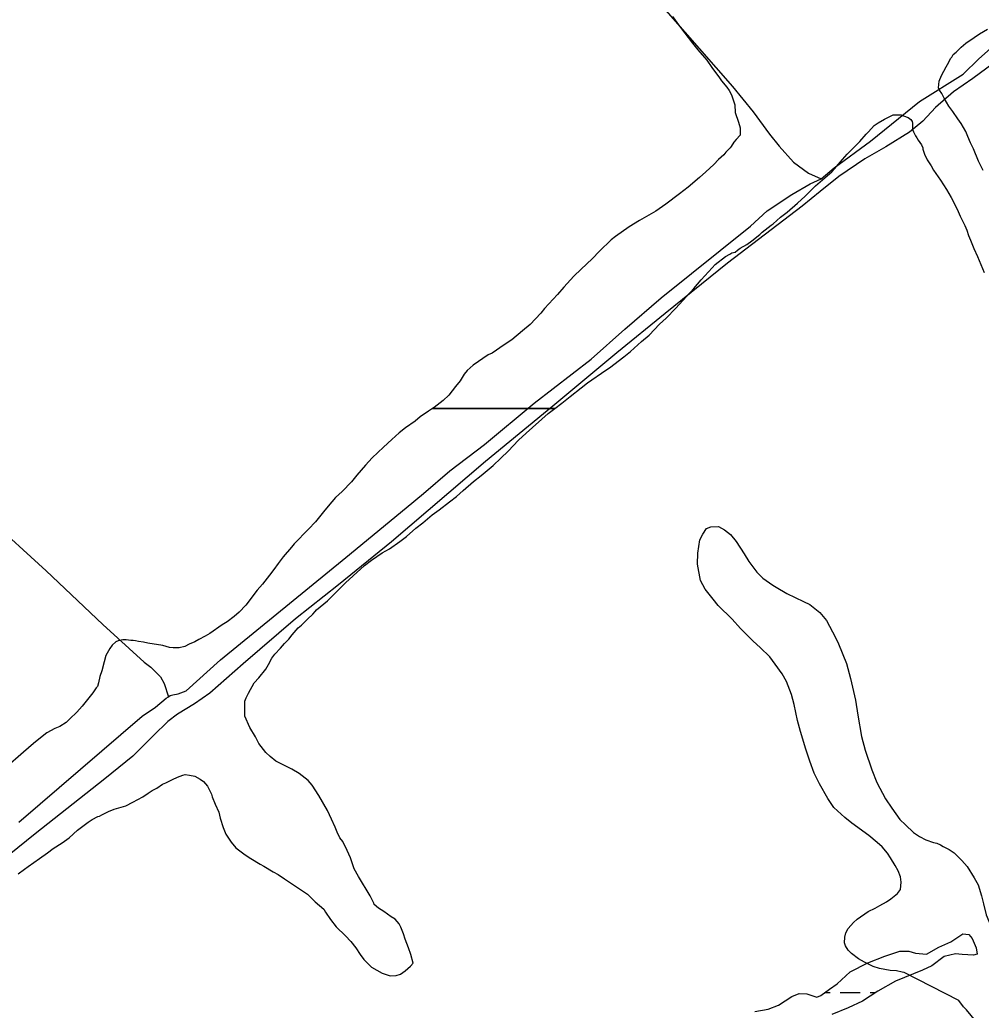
# Model space of a CAD drawing. Extents: x 3324104 to 3361979, y 612876 to 638273.
# Drawn here: x 3345889 to 3347424, y 622179 to 623761 of the extents above; entities that cross this region are included whole.
import ezdxf

# ---------------------------------------------------------------- set-up
doc = ezdxf.new("R2010")
doc.units = 0
for name, color, linetype in [('V-SITE-VEGE', 7, 'Continuous'), ('V-TOPO-SHOR', 7, 'Continuous'), ('V-WETL-SWMP', 7, 'Continuous')]:
    doc.layers.add(name, color=color, linetype=linetype)

msp = doc.modelspace()

# ---------------------------------------------------------------- linework, layer by layer
at = {"layer": 'V-SITE-VEGE'}
for p, q in [((3346528.6, 623126.6), (3346520.5, 623120.2)), ((3346541.5, 623135.8), (3346528.6, 623126.6)), ((3346548.3, 623140.2), (3346541.5, 623135.8)), ((3346743.2, 623140.2), (3346548.3, 623140.2)), ((3346697.9, 623100.9), (3346732.9, 623132.1)), ((3346732.9, 623132.1), (3346743.2, 623140.2)), ((3346520.5, 623120.2), (3346505, 623109.4)), ((3346494.7, 623101.3), (3346482.9, 623090.6)), ((3346505, 623109.4), (3346494.7, 623101.3)), ((3346685.6, 623089.6), (3346697.9, 623100.9)), ((3346482.9, 623090.6), (3346470, 623078.2)), ((3346668.9, 623071.9), (3346685.6, 623089.6)), ((3346470, 623078.2), (3346451.8, 623061.5)), ((3346657.1, 623060.6), (3346668.9, 623071.9)), ((3346441, 623049.7), (3346427.1, 623033.6)), ((3346451.8, 623061.5), (3346441, 623049.7)), ((3346626, 623033.1), (3346644.8, 623049.3)), ((3346644.8, 623049.3), (3346657.1, 623060.6)), ((3346427.1, 623033.6), (3346418.5, 623022.8)), ((3346613.6, 623023.5), (3346626, 623033.1)), ((3346418.5, 623022.8), (3346404, 623007.7)), ((3346596.9, 623008.9), (3346613.6, 623023.5)), ((3346404, 623007.7), (3346393.2, 622998.1)), ((3346575.4, 622991.2), (3346586.2, 622999.8)), ((3346586.2, 622999.8), (3346596.9, 623008.9)), ((3346381.4, 622984.1), (3346373.9, 622974.9)), ((3346393.2, 622998.1), (3346381.4, 622984.1)), ((3346558.8, 622978.3), (3346575.4, 622991.2)), ((3346373.9, 622974.9), (3346361, 622958.8)), ((3346532.5, 622957.3), (3346547.5, 622970.2)), ((3346547.5, 622970.2), (3346558.8, 622978.3)), ((3346361, 622958.8), (3346350.2, 622947.5)), ((3346521.7, 622948.7), (3346532.5, 622957.3)), ((3346350.2, 622947.5), (3346327.1, 622923.8)), ((3346506.7, 622935.8), (3346521.7, 622948.7)), ((3346327.1, 622923.8), (3346322.8, 622918.5)), ((3346479.3, 622915.9), (3346495.9, 622927.7)), ((3346495.9, 622927.7), (3346506.7, 622935.8)), ((3346322.8, 622918.5), (3346309.4, 622902.9)), ((3346450.8, 622897.6), (3346467.4, 622909.4)), ((3346467.4, 622909.4), (3346479.3, 622915.9)), ((3346301.4, 622892.6), (3346294.9, 622883)), ((3346309.4, 622902.9), (3346301.4, 622892.6)), ((3346421.2, 622872.8), (3346439.5, 622889)), ((3346439.5, 622889), (3346450.8, 622897.6)), ((3346287.9, 622873.8), (3346276.6, 622859.3)), ((3346294.9, 622883), (3346287.9, 622873.8)), ((3346408.9, 622861.5), (3346421.2, 622872.8)), ((3346276.6, 622859.3), (3346268.1, 622849.6)), ((3346391.7, 622843.8), (3346408.9, 622861.5)), ((3346268.1, 622849.6), (3346249.8, 622826)), ((3346380.4, 622833), (3346391.7, 622843.8)), ((3346249.8, 622826), (3346239, 622814.7)), ((3346362.7, 622818.5), (3346380.4, 622833)), ((3346239, 622814.7), (3346231.5, 622807.7)), ((3346348.2, 622803.4), (3346356.8, 622811.5)), ((3346356.8, 622811.5), (3346360.5, 622815.8)), ((3346360.5, 622815.8), (3346362.7, 622818.5)), ((3346212.2, 622794.2), (3346192.3, 622780.8)), ((3346220.2, 622799.1), (3346212.2, 622794.2)), ((3346231.5, 622807.7), (3346220.2, 622799.1)), ((3346333.7, 622789.4), (3346339, 622793.8)), ((3346339, 622793.8), (3346344.4, 622799.1)), ((3346344.4, 622799.1), (3346348.2, 622803.4)), ((3346192.3, 622780.8), (3346184.8, 622776.5)), ((3346318.6, 622771.7), (3346324, 622778.7)), ((3346324, 622778.7), (3346333.7, 622789.4)), ((3346042.3, 622767.2), (3346036.4, 622761.8)), ((3346046.1, 622768.8), (3346042.3, 622767.2)), ((3346053.6, 622770.5), (3346046.1, 622768.8)), ((3346059, 622770.5), (3346053.6, 622770.5)), ((3346066, 622769.4), (3346059, 622770.5)), ((3346069.7, 622769.4), (3346066, 622769.4)), ((3346073.5, 622768.9), (3346069.7, 622769.4)), ((3346078.3, 622767.8), (3346073.5, 622768.9)), ((3346086.4, 622766.7), (3346078.3, 622767.8)), ((3346093.4, 622765.1), (3346086.4, 622766.7)), ((3346117.1, 622761.4), (3346093.4, 622765.1)), ((3346159.5, 622763.5), (3346152.5, 622759.8)), ((3346168.7, 622767.3), (3346159.5, 622763.5)), ((3346174.6, 622771.1), (3346168.7, 622767.3)), ((3346184.8, 622776.5), (3346174.6, 622771.1)), ((3346305.2, 622757.2), (3346311.6, 622764.7)), ((3346311.6, 622764.7), (3346318.6, 622771.7)), ((3346032.7, 622756.5), (3346026.2, 622745.2)), ((3346036.4, 622761.8), (3346032.7, 622756.5)), ((3346127.8, 622758.1), (3346117.1, 622761.4)), ((3346133.7, 622757.6), (3346127.8, 622758.1)), ((3346143.4, 622757.6), (3346133.7, 622757.6)), ((3346152.5, 622759.8), (3346143.4, 622757.6)), ((3346291.2, 622741), (3346296.1, 622747.5)), ((3346296.1, 622747.5), (3346305.2, 622757.2)), ((3346023.5, 622735.5), (3346019.8, 622721)), ((3346026.2, 622745.2), (3346023.5, 622735.5)), ((3346281.6, 622723.8), (3346285.9, 622730.8)), ((3346285.9, 622730.8), (3346291.2, 622741)), ((3346019.8, 622721), (3346016.6, 622711.8)), ((3346270.8, 622709.8), (3346281.6, 622723.8)), ((3346014.4, 622701.6), (3346012.8, 622695.7)), ((3346016.6, 622711.8), (3346014.4, 622701.6)), ((3346254.2, 622685.1), (3346263.3, 622701.8)), ((3346263.3, 622701.8), (3346270.8, 622709.8)), ((3346005.3, 622686), (3345988.6, 622664.5)), ((3346010.7, 622693.6), (3346005.3, 622686)), ((3346012.8, 622695.7), (3346010.7, 622693.6)), ((3346250.4, 622677.6), (3346254.2, 622685.1)), ((3346248.3, 622672.7), (3346250.4, 622677.6)), ((3346248.3, 622648.6), (3346248.3, 622672.7)), ((3345980, 622654.8), (3345968.8, 622644.1)), ((3345988.6, 622664.5), (3345980, 622654.8)), ((3345962.8, 622638.2), (3345952.6, 622631.7)), ((3345968.8, 622644.1), (3345962.8, 622638.2)), ((3346256.4, 622630.3), (3346248.3, 622648.6)), ((3345932.2, 622622), (3345914, 622607.5)), ((3345945.1, 622629), (3345932.2, 622622)), ((3345952.6, 622631.7), (3345945.1, 622629)), ((3346265.5, 622615.2), (3346256.4, 622630.3)), ((3345914, 622607.5), (3345907, 622601.6)), ((3346270.9, 622605), (3346265.5, 622615.2)), ((3346281.7, 622590.5), (3346270.9, 622605)), ((3345907, 622601.6), (3345845.7, 622548.3)), ((3346288.6, 622584.1), (3346281.7, 622590.5)), ((3346297.8, 622576.6), (3346288.6, 622584.1)), ((3346323.6, 622563.7), (3346297.8, 622576.6)), ((3346334.9, 622556.7), (3346323.6, 622563.7)), ((3346349.4, 622545.4), (3346334.9, 622556.7)), ((3346116.7, 622539.9), (3346122, 622542)), ((3346122, 622542), (3346132.8, 622547.4)), ((3346132.8, 622547.4), (3346140.8, 622551.2)), ((3346140.8, 622551.2), (3346149.4, 622554.4)), ((3346149.4, 622554.4), (3346153.2, 622555)), ((3346153.2, 622555), (3346160.2, 622554.4)), ((3346160.2, 622554.4), (3346168.3, 622552.8)), ((3346168.3, 622552.8), (3346176.9, 622548)), ((3346176.9, 622548), (3346182.2, 622544.2)), ((3346182.2, 622544.2), (3346188.7, 622536.7)), ((3346355.9, 622538.4), (3346349.4, 622545.4)), ((3346085.5, 622519.4), (3346094.1, 622525.4)), ((3346094.1, 622525.4), (3346100.5, 622529.7)), ((3346100.5, 622529.7), (3346107.5, 622533.4)), ((3346107.5, 622533.4), (3346116.7, 622539.9)), ((3346188.7, 622536.7), (3346195.1, 622523.8)), ((3346366.6, 622521.8), (3346355.9, 622538.4)), ((3346058.1, 622505.4), (3346069.4, 622510.8)), ((3346069.4, 622510.8), (3346085.5, 622519.4)), ((3346195.1, 622523.8), (3346196.2, 622519.5)), ((3346196.2, 622519.5), (3346201.1, 622507.7)), ((3346380.6, 622497.6), (3346366.6, 622521.8)), ((3346019.9, 622490.9), (3346030.7, 622496.3)), ((3346030.7, 622496.3), (3346039.8, 622500.1)), ((3346039.8, 622500.1), (3346058.1, 622505.4)), ((3346201.1, 622507.7), (3346207, 622494.8)), ((3346207, 622494.8), (3346209.1, 622485.6)), ((3346386.5, 622484.1), (3346380.6, 622497.6)), ((3345981.2, 622466.2), (3345997.9, 622479.1)), ((3345997.9, 622479.1), (3346004.3, 622483.4)), ((3346004.3, 622483.4), (3346013.5, 622488.2)), ((3346013.5, 622488.2), (3346016.2, 622488.8)), ((3346016.2, 622488.8), (3346019.9, 622490.9)), ((3346209.1, 622485.6), (3346213.5, 622470.6)), ((3346392.5, 622471.3), (3346386.5, 622484.1)), ((3345967.8, 622453.8), (3345981.2, 622466.2)), ((3346213.5, 622470.6), (3346217.8, 622459.9)), ((3346395.7, 622463.2), (3346392.5, 622471.3)), ((3346400, 622454.1), (3346395.7, 622463.2)), ((3345942, 622437.1), (3345956.5, 622446.2)), ((3345956.5, 622446.2), (3345967.8, 622453.8)), ((3346217.8, 622459.9), (3346226.4, 622447)), ((3346226.4, 622447), (3346233.9, 622437.8)), ((3346404.8, 622448.1), (3346400, 622454.1)), ((3346411.8, 622433.6), (3346404.8, 622448.1)), ((3345920.5, 622421), (3345932.9, 622430.1)), ((3345932.9, 622430.1), (3345942, 622437.1)), ((3346233.9, 622437.8), (3346249, 622427.1)), ((3346417.2, 622421.8), (3346411.8, 622433.6)), ((3345902.3, 622408), (3345920.5, 622421)), ((3346249, 622427.1), (3346258.1, 622421.2)), ((3346258.1, 622421.2), (3346272.6, 622412)), ((3346423.1, 622404.6), (3346417.2, 622421.8)), ((3345886.1, 622396.7), (3345896.3, 622403.7)), ((3345896.3, 622403.7), (3345902.3, 622408)), ((3346272.6, 622412), (3346278.5, 622408.8)), ((3346278.5, 622408.8), (3346293.6, 622399.7)), ((3346293.6, 622399.7), (3346301.7, 622395.4)), ((3346430.1, 622392.3), (3346423.1, 622404.6)), ((3346301.7, 622395.4), (3346311.9, 622388.4)), ((3346311.9, 622388.4), (3346348.5, 622364.2)), ((3346448.4, 622361.1), (3346430.1, 622392.3)), ((3346348.5, 622364.2), (3346360.8, 622351.9)), ((3346360.8, 622351.9), (3346367.8, 622346)), ((3346454.4, 622349.8), (3346448.4, 622361.1)), ((3346367.8, 622346), (3346374.3, 622340.1)), ((3346374.3, 622340.1), (3346377, 622335.2)), ((3346377, 622335.2), (3346385, 622323.4)), ((3346454.9, 622347.7), (3346454.4, 622349.8)), ((3346461.9, 622341.7), (3346454.9, 622347.7)), ((3346470.5, 622336.4), (3346461.9, 622341.7)), ((3346481.8, 622327.8), (3346470.5, 622336.4)), ((3346385, 622323.4), (3346394.2, 622311.6)), ((3346488.2, 622324), (3346481.8, 622327.8)), ((3346494.7, 622316.5), (3346488.2, 622324)), ((3346394.2, 622311.6), (3346409.2, 622297.6)), ((3346497.4, 622311.1), (3346494.7, 622316.5)), ((3346501.7, 622300.4), (3346497.4, 622311.1)), ((3346409.2, 622297.6), (3346417.8, 622288.5)), ((3346417.8, 622288.5), (3346425.4, 622278.3)), ((3346504.4, 622292.3), (3346501.7, 622300.4)), ((3346509.8, 622278.3), (3346504.4, 622292.3)), ((3346425.4, 622278.3), (3346432.4, 622267.5)), ((3346513.5, 622267.6), (3346509.8, 622278.3)), ((3346432.4, 622267.5), (3346438.3, 622259.5)), ((3346438.3, 622259.5), (3346450.7, 622247.1)), ((3346517.3, 622253.6), (3346513.5, 622267.6)), ((3346450.7, 622247.1), (3346467.9, 622238)), ((3346496.9, 622236.4), (3346504.4, 622241.2)), ((3346504.4, 622241.2), (3346513, 622248.8)), ((3346513, 622248.8), (3346517.3, 622253.6)), ((3346467.9, 622238), (3346480.2, 622233.7)), ((3346480.2, 622233.7), (3346489.9, 622234.2)), ((3346489.9, 622234.2), (3346496.9, 622236.4))]:
    msp.add_line(p, q, dxfattribs=at)
for points in [[(3346931.4, 623766.6), (3346942.7, 623751), (3346951.3, 623740.2), (3346963.1, 623724.1), (3346971.7, 623713.4)], [(3347427.7, 623520.7), (3347420.1, 623535.2), (3347412.1, 623555.1), (3347407.2, 623564.7), (3347402.9, 623575), (3347399.7, 623583), (3347392.7, 623595.4), (3347387.3, 623602.9), (3347379.2, 623614.7), (3347372.8, 623623.3), (3347365.3, 623636.2), (3347361.5, 623643.7), (3347357.7, 623649.1), (3347356.1, 623652.9), (3347357.2, 623663.1), (3347360.9, 623672.2), (3347368.4, 623686.2), (3347370.6, 623690), (3347376, 623700.2), (3347377.6, 623701.8), (3347379.7, 623706.1), (3347384.6, 623709.9), (3347392.6, 623717.4), (3347400.1, 623723.9), (3347413, 623733), (3347421.6, 623738.9), (3347434.5, 623746.5)], [(3346971.7, 623713.4), (3346986.2, 623696.7), (3346994.3, 623685.4), (3347006.7, 623668.8), (3347009.4, 623663.9), (3347018, 623653.7), (3347021.7, 623648.4), (3347025.5, 623641.4), (3347030.9, 623625.3), (3347031.4, 623613.4), (3347036.8, 623597.8), (3347039.5, 623588.7), (3347039.5, 623576.9), (3347033.1, 623569.9), (3347029.3, 623565.6), (3347025, 623559.1), (3347023.4, 623557), (3347016.4, 623550), (3347013.2, 623545.7), (3347005.1, 623538.2), (3346997.6, 623530.1), (3346984.7, 623518.3), (3346974.5, 623509.1), (3346956.3, 623494), (3346942.8, 623483.3), (3346920.8, 623466.6), (3346904.7, 623455.8), (3346878.9, 623440.8), (3346862.2, 623430.6), (3346840.2, 623414.9), (3346833.2, 623409.6), (3346814.9, 623391.8), (3346803.1, 623379.4), (3346785.4, 623362.8), (3346773.6, 623351.5), (3346758, 623334.3), (3346747.8, 623322.4), (3346726.8, 623299.8), (3346720.9, 623292.8), (3346704.3, 623274.6), (3346691.9, 623264.3), (3346674.7, 623249.8), (3346662.4, 623241.7), (3346643.6, 623228.8), (3346637.1, 623226.1), (3346612.9, 623209.5), (3346603.3, 623200.9), (3346598.4, 623194.9), (3346592, 623184.2), (3346585, 623175.6), (3346574.3, 623161.6), (3346565.1, 623153), (3346550.6, 623141.7), (3346548.3, 623140.2)], [(3346548.3, 623140.2), (3346743.2, 623140.2), (3346754.4, 623148.8), (3346767.8, 623159.6), (3346785.5, 623173), (3346795.7, 623181.1), (3346824.7, 623201.5), (3346830.7, 623205.3), (3346853.8, 623222.5), (3346864.5, 623231.1), (3346881.7, 623247.3), (3346894.1, 623257.5), (3346910.7, 623274.7), (3346921.5, 623284.4), (3346936.5, 623300.5), (3346965.5, 623332.2), (3346977.3, 623345.7), (3346995, 623365.1), (3346999.3, 623370.4), (3347016, 623383.3), (3347023, 623387.1), (3347026.2, 623388.7), (3347031.6, 623389.8), (3347035.3, 623393), (3347039.6, 623396.3), (3347049.9, 623402.2), (3347057.9, 623408.1), (3347070.8, 623418.3), (3347074.6, 623422.1), (3347089.1, 623433.4), (3347092.3, 623435.5), (3347104.1, 623445.8), (3347114.3, 623453.8), (3347131, 623468.4), (3347143.3, 623479.6), (3347160, 623495.8), (3347170.7, 623505.5), (3347185.8, 623518.4), (3347190.1, 623523.2), (3347203, 623538.3), (3347210.5, 623546.9), (3347222.8, 623558.7), (3347230.4, 623566.8), (3347240.6, 623578.6), (3347244.3, 623582.4), (3347253.5, 623592.6), (3347259.9, 623596.9), (3347270.1, 623602.8), (3347275.5, 623605.5), (3347283.6, 623609.3), (3347296.5, 623609.3), (3347300.2, 623607.7), (3347307.8, 623605.5), (3347312.1, 623602.3), (3347314.2, 623598.6), (3347314.7, 623596.4), (3347314.8, 623586.2), (3347316.4, 623582.4), (3347319.6, 623576), (3347321.8, 623572.8), (3347323.9, 623569), (3347329.3, 623561.5), (3347331.4, 623556.6), (3347331.4, 623554.5), (3347334.1, 623546.4), (3347337.9, 623537.8), (3347344.4, 623528.2), (3347348.1, 623521.2), (3347359.4, 623505), (3347369.1, 623490), (3347376.6, 623477.6), (3347385.8, 623458.8), (3347390.6, 623447.5), (3347398.2, 623432.5), (3347401.4, 623425), (3347404.1, 623416.9), (3347407.3, 623409.4), (3347412.7, 623396), (3347418.6, 623383.1), (3347429.4, 623357.8)], [(3347150.9, 622576.7), (3347144.6, 622595.9), (3347136, 622623.8), (3347131.2, 622641.6), (3347125.5, 622667), (3347121.7, 622683), (3347113.2, 622704), (3347106.6, 622715.9), (3347095.5, 622731.5), (3347086.7, 622743.1), (3347071.3, 622758.2), (3347060.4, 622768.3), (3347045, 622783.8), (3347040.2, 622788.8), (3347026.6, 622803.6), (3347004.3, 622825.6), (3346996.2, 622835.4), (3346983.7, 622851.7), (3346976.3, 622865.4), (3346971.4, 622891.5), (3346972, 622909), (3346975.1, 622930.1), (3346979.7, 622939.6), (3346985.9, 622948.4), (3346992.7, 622951.3), (3347004.7, 622951.4), (3347014.6, 622946.4), (3347024.1, 622938.9), (3347033.3, 622927.7), (3347045.8, 622908.1), (3347053.5, 622895.8), (3347066, 622878.5), (3347075.9, 622869.1), (3347091.6, 622857.6), (3347096.7, 622854.4), (3347113.9, 622844.3), (3347140.6, 622831.8), (3347150.8, 622826.8), (3347166.9, 622813.9), (3347177.5, 622801.2), (3347191.9, 622774.4), (3347196.7, 622764.3), (3347209.3, 622732.4), (3347215.7, 622708.8), (3347223.6, 622674), (3347227.4, 622650), (3347233.2, 622615.9), (3347239.1, 622594.1), (3347249.6, 622562.6), (3347257.7, 622542.3), (3347271.8, 622516.2), (3347281.7, 622501.4), (3347294.6, 622483.3), (3347303.4, 622474.7), (3347316.2, 622462.8), (3347325.7, 622456.3), (3347335.9, 622450.9), (3347348.3, 622446.7), (3347353.4, 622445.3), (3347359.6, 622442.8), (3347363.6, 622440.3)], [(3347416, 622160.8), (3347401, 622179.2), (3347396.2, 622183.9), (3347388.8, 622194), (3347301.6, 622238.7), (3347298.3, 622239.1), (3347288.9, 622241.2), (3347279, 622242.2), (3347261.9, 622245), (3347252.1, 622248.5), (3347237.8, 622255.3), (3347228.4, 622260.7), (3347217.4, 622269.3), (3347212.2, 622274.4), (3347207.8, 622281.6), (3347206, 622286.3), (3347206.6, 622295.1), (3347208.4, 622302.3), (3347212, 622308.9), (3347220.3, 622318.8), (3347226.4, 622323.9), (3347244.1, 622336.1), (3347255, 622341.6), (3347262.6, 622346), (3347273.4, 622351.9), (3347279.9, 622356.7), (3347290.8, 622365.2), (3347295.8, 622371.4), (3347296.8, 622383), (3347295.3, 622391.7), (3347291.6, 622401.2), (3347286.8, 622409.8), (3347279.4, 622422.1), (3347275, 622429.7), (3347266.2, 622439.5), (3347258.1, 622446.7), (3347245, 622457.9), (3347217.9, 622477.3), (3347206.6, 622486.3), (3347189.3, 622502.5), (3347179.4, 622517), (3347166.1, 622540.1), (3347157.6, 622557.5), (3347150.9, 622576.7)], [(3347363.6, 622440.3), (3347373.1, 622435.2), (3347381.5, 622430.2), (3347393.6, 622418), (3347402, 622408.2), (3347413.1, 622390.1), (3347419.4, 622378.9), (3347424.9, 622361.1), (3347428.3, 622348.8), (3347432.5, 622330.7), (3347441, 622310.7), (3347444.7, 622304.2), (3347448.7, 622298.4), (3347450.2, 622295.9), (3347454.6, 622290.8), (3347464.2, 622277.1), (3347468.9, 622268.4), (3347477.4, 622251.4), (3347483.7, 622239.1), (3347491.5, 622220.6), (3347496.7, 622207.2), (3347501.5, 622193.4), (3347512.4, 622158.3)]]:
    msp.add_lwpolyline(points, dxfattribs=at)
at = {"layer": 'V-TOPO-SHOR'}
for points in [[(3346871.4, 623833.2), (3347027, 623654.9), (3347060.3, 623614.1), (3347086.2, 623578.5), (3347101.8, 623559.4), (3347124.9, 623533.8), (3347148.6, 623516.2), (3347168.9, 623507.3)], [(3345887.6, 622478.8), (3346084.3, 622648.6), (3346105.5, 622663), (3346122.6, 622677.3), (3346126.2, 622679.5), (3346129.2, 622681.4), (3346133.2, 622682.8), (3346141.8, 622684.2), (3346154.4, 622689.1), (3346209.6, 622738.7), (3346409.8, 622901.9), (3346505.9, 622981.5), (3346533.5, 623004.6), (3346575.6, 623040.6), (3346631, 623082.9), (3346710.6, 623148.8), (3346801.5, 623219), (3346855.5, 623267.2), (3346913.3, 623316.8), (3347056.2, 623431.8), (3347082.5, 623456.2), (3347122.1, 623482.2), (3347151.2, 623499.4), (3347168.9, 623507.3), (3347189.5, 623524.6), (3347247.5, 623567.6), (3347325.8, 623630.9), (3347395.8, 623674.7), (3347420.8, 623699.1), (3347453.7, 623728.3)], [(3347486.4, 623722.8), (3347411.3, 623667.6), (3347380.3, 623646.4), (3347351.3, 623621.3), (3347331, 623599.6), (3347309.9, 623581.9), (3347272.3, 623558.6), (3347238.6, 623539.4)], [(3347238.6, 623539.4), (3347197, 623510.8), (3347167.4, 623486.9), (3347138.4, 623463.8), (3347019.2, 623372.5), (3346919.7, 623292.2), (3346842.7, 623229), (3346740, 623144), (3346632.7, 623055.6), (3346482.7, 622927.1), (3346397.8, 622858.4), (3346329.3, 622803.9), (3346245.8, 622731.9), (3346192.5, 622685), (3346168.1, 622668), (3346141, 622651.5), (3346125.2, 622639.9), (3346102.2, 622617.6), (3346069.4, 622584.4), (3346024.6, 622548.3), (3345913.3, 622460.5), (3345871.8, 622427.1)], [(3345631.3, 623158.9), (3345720.7, 623074.3), (3345838.5, 622964.8), (3345931.2, 622880.9), (3346021.3, 622795), (3346087.6, 622734.7), (3346098.4, 622726.9), (3346113.4, 622711.1), (3346119.5, 622700.5), (3346126.2, 622679.5)]]:
    msp.add_lwpolyline(points, dxfattribs=at)
at = {"layer": 'V-WETL-SWMP'}
for p, q in [((3347174.4, 622206.6), (3347183.1, 622206.6)), ((3347199.1, 622206.6), (3347231.1, 622206.7)), ((3347247.1, 622206.7), (3347255.5, 622206.7))]:
    msp.add_line(p, q, dxfattribs=at)
msp.add_lwpolyline([(3347062.9, 622176.6), (3347084.1, 622180.3), (3347100.5, 622186.8), (3347122.2, 622200.2), (3347133.8, 622205.1), (3347146.2, 622204.7), (3347162, 622199.4), (3347168.2, 622202.3), (3347182.4, 622212.1), (3347194.6, 622220.5), (3347214.9, 622240.1), (3347243.5, 622254.2), (3347270.7, 622265), (3347294.6, 622272.9), (3347309, 622273.1), (3347319.4, 622269.8), (3347337.2, 622268.1), (3347356.9, 622279.4), (3347376, 622287.9), (3347395, 622300.5), (3347404.6, 622299.3), (3347410.2, 622293.2), (3347416.6, 622278.3), (3347418.2, 622268), (3347412, 622266.5), (3347394.2, 622267.6), (3347383.2, 622268.8), (3347365.4, 622264.4), (3347345.7, 622249.7), (3347330.8, 622242.6), (3347287.8, 622224.8), (3347259.3, 622209.2), (3347234.8, 622193), (3347211.7, 622182.4), (3347185.8, 622171.7)], dxfattribs=at)

doc.saveas('drawing.dxf')
